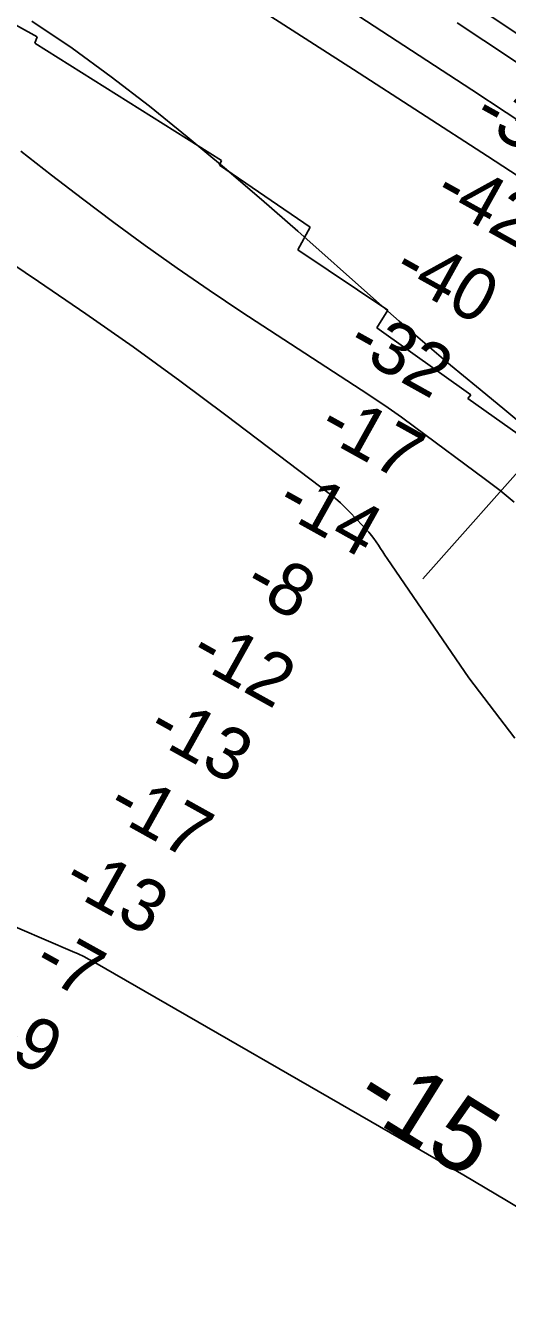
# Model space of a CAD drawing. Extents: x 3245246 to 3283090, y 806824 to 832173.
# Drawn here: x 3267417 to 3267972, y 820682 to 822143 of the extents above; entities that cross this region are included whole.
import ezdxf

# ---------------------------------------------------------------- set-up
doc = ezdxf.new("R2010")
doc.units = 0
for name, color, linetype in [('V-RIVR-RANG', 7, 'Continuous'), ('V-ROAD-CNTR', 7, 'Continuous'), ('V-RRAP-RVMT', 7, 'Continuous'), ('V-TOPO-DPTH', 7, 'Continuous'), ('V-TOPO-MINR', 7, 'Continuous'), ('V-TOPO-MINR-IDEN', 7, 'Continuous')]:
    doc.layers.add(name, color=color, linetype=linetype)

msp = doc.modelspace()

# ---------------------------------------------------------------- linework, layer by layer
at = {"layer": 'V-RIVR-RANG'}
msp.add_line((3268382.9, 822079.9), (3267874.5, 821505.6), dxfattribs=at)
at = {"layer": 'V-ROAD-CNTR'}
msp.add_spline([(3265843.1, 823432.9), (3265859, 823417.1), (3265884.4, 823393.5), (3265921.6, 823385.9), (3265988.6, 823351.1), (3266047.2, 823332.3), (3266110.9, 823317.7), (3266174.6, 823302.5), (3266237.9, 823256.1), (3266319, 823213.7), (3266446.2, 823144), (3266598.2, 823070.2), (3266698.3, 823024.2), (3266809.8, 822977.5), (3266902.8, 822954.7), (3266981.5, 822929.4), (3267047, 822922.9), (3267126.7, 822927), (3267196.8, 822934.5), (3267240.8, 822931.2), (3267315.5, 822929), (3267389.5, 822902.9), (3267472.5, 822855.3), (3267548.2, 822799.1), (3267673.2, 822703.2), (3267729.5, 822659.2), (3267800.8, 822580), (3267841.6, 822514.8), (3267890.4, 822443.6), (3267961.5, 822390.3), (3268026.2, 822347.9), (3268097.5, 822313.7), (3268226.8, 822221.5), (3268328.9, 822136.2), (3268438, 822030.2), (3268539.6, 821913.7), (3268611.4, 821855), (3268669.7, 821833), (3268741.6, 821835.2), (3268781, 821862.3), (3268824.2, 821916.6), (3268873.1, 822006.3), (3268932.5, 822098.1), (3268972.1, 822145.5), (3269019.4, 822162), (3269056, 822158.3), (3269086.7, 822138.7), (3269215.7, 821995.6), (3269467.1, 821682.5), (3269665, 821425.3), (3269890.2, 821132.3), (3269935.6, 821060.8), (3269937.8, 820947), (3269911.9, 820878.4), (3269882.4, 820803.4), (3269850.4, 820754.7), (3269820.8, 820702.9), (3269847.5, 820661.4), (3269995.3, 820504.9), (3270135.1, 820342.3), (3270215.8, 820249.2), (3270280.9, 820161.5), (3270409.8, 819983.2), (3270585.2, 819734.7), (3270723.1, 819531.2), (3270847.8, 819342.2), (3270941.2, 819194.9), (3271024.2, 819065), (3271103.7, 818956), (3271217.9, 818809.2), (3271322.1, 818665), (3271450.9, 818481.1), (3271547.8, 818329.9), (3271656.2, 818159), (3271778.9, 817965.4), (3271939, 817707.5), (3272036.6, 817466.5), (3272126.7, 817285.3), (3272211.9, 817051.1), (3272318, 816867.5), (3272429.4, 816683.2), (3272508.6, 816556.2), (3272571.6, 816398.7), (3272670.4, 816197), (3272779.9, 816022.9), (3272872.1, 815803.2), (3272964.7, 815556.6)], degree=3, dxfattribs=at)
at = {"layer": 'V-RRAP-RVMT'}
for p, q in [((3267430.4, 822130), (3267217.9, 822247.2)), ((3267430.4, 822130), (3267217.9, 822247.2)), ((3267427.5, 822122.8), (3267430.4, 822130)), ((3267427.5, 822122.8), (3267430.4, 822130)), ((3267642.5, 821987.6), (3267427.5, 822122.8)), ((3267642.5, 821987.6), (3267427.5, 822122.8)), ((3267640.3, 821982.1), (3267642.5, 821987.6)), ((3267640.3, 821982.1), (3267642.5, 821987.6)), ((3267744.7, 821910.8), (3267640.3, 821982.1)), ((3267744.7, 821910.8), (3267640.3, 821982.1)), ((3267730.5, 821884.6), (3267744.7, 821910.8)), ((3267730.5, 821884.6), (3267744.7, 821910.8)), ((3267834.1, 821815.4), (3267730.5, 821884.6)), ((3267834.1, 821815.4), (3267730.5, 821884.6)), ((3267821.5, 821794.7), (3267834.1, 821815.4)), ((3267821.5, 821794.7), (3267834.1, 821815.4)), ((3267929.5, 821717.6), (3267821.5, 821794.7)), ((3267929.5, 821717.6), (3267821.5, 821794.7)), ((3267926.1, 821713.6), (3267929.5, 821717.6)), ((3267926.1, 821713.6), (3267929.5, 821717.6)), ((3268028.2, 821640.9), (3267926.1, 821713.6)), ((3268028.2, 821640.9), (3267926.1, 821713.6))]:
    msp.add_line(p, q, dxfattribs=at)
at = {"layer": 'V-TOPO-DPTH'}
for points in [[(3267196.2, 822548.3), (3267930.8, 822068.9), (3267970.5, 822042.8), (3268010.1, 822016.4), (3268049.4, 821989.6), (3268088.6, 821962.7), (3268127.6, 821935.4), (3268166.3, 821907.8), (3268204.8, 821879.8), (3268243, 821851.5), (3268610.9, 821577), (3268659.5, 821540.4), (3268707.9, 821503.5), (3268755.9, 821466.2), (3268803.8, 821428.6), (3268851.3, 821390.6), (3268898.6, 821352.4), (3268945.6, 821313.8), (3268992.4, 821274.9), (3269285.6, 821029.5)], [(3267196.2, 822548.3), (3267930.8, 822068.9), (3267970.5, 822042.8), (3268010.1, 822016.4), (3268049.4, 821989.6), (3268088.6, 821962.7), (3268127.6, 821935.4), (3268166.3, 821907.8), (3268204.8, 821879.8), (3268243, 821851.5), (3268610.9, 821577), (3268659.5, 821540.4), (3268707.9, 821503.5), (3268755.9, 821466.2), (3268803.8, 821428.6), (3268851.3, 821390.6), (3268898.6, 821352.4), (3268945.6, 821313.8), (3268992.4, 821274.9), (3269285.6, 821029.5)], [(3269292.2, 820972.4), (3268855.5, 821325.4), (3268826.8, 821348.5), (3268797.9, 821371.5), (3268768.9, 821394.3), (3268739.8, 821416.9), (3268739, 821417.6), (3268710.1, 821439.7), (3268681.2, 821461.6), (3268652, 821483.4), (3268622.8, 821505), (3268088.4, 821896.4), (3268071.2, 821908.9), (3268054, 821921.3), (3268036.7, 821933.5), (3268019.3, 821945.6), (3268001.7, 821957.6), (3267984.2, 821969.5), (3267966.5, 821981.2), (3267948.7, 821992.8), (3267794.5, 822092.7), (3267699.2, 822153.4)], [(3267699.2, 822153.4), (3267794.5, 822092.7), (3267948.7, 821992.8), (3267966.5, 821981.2), (3267984.2, 821969.5), (3268001.7, 821957.6), (3268019.3, 821945.6), (3268036.7, 821933.5), (3268054, 821921.3), (3268071.2, 821908.9), (3268088.4, 821896.4), (3268622.8, 821505), (3268652, 821483.4), (3268681.2, 821461.6), (3268710.1, 821439.7), (3268739, 821417.6), (3268739.8, 821416.9), (3268768.9, 821394.3), (3268797.9, 821371.5), (3268826.8, 821348.5), (3268855.5, 821325.4), (3269292.2, 820972.4)], [(3267424.2, 822148.1), (3267470.5, 822117.1), (3267515.5, 822084.2), (3267559.8, 822050.2), (3267603.1, 822014.9), (3267646.1, 821979.3), (3267688.5, 821942.9), (3267730.5, 821906.1), (3267817.7, 821828.5), (3267847, 821802.7), (3267876.5, 821777.2), (3267906.3, 821752), (3267936.3, 821727.1), (3267966.4, 821702.2), (3267996.3, 821677.3)], [(3267996.3, 821677.3), (3267966.4, 821702.2), (3267936.3, 821727.1), (3267906.3, 821752), (3267876.5, 821777.2), (3267847, 821802.7), (3267817.7, 821828.5), (3267730.5, 821906.1), (3267688.5, 821942.9), (3267646.1, 821979.3), (3267603.1, 822014.9), (3267559.8, 822050.2), (3267515.5, 822084.2), (3267470.5, 822117.1), (3267424.2, 822148.1)], [(3269061.4, 821279.2), (3268997, 821333.7), (3268932.2, 821387.6), (3268867, 821441), (3268801.3, 821493.9), (3268735.2, 821546.4), (3268668.7, 821598.2), (3268601.8, 821649.6), (3268396, 821806.2), (3268337, 821850.5), (3268277.7, 821894.3), (3268217.9, 821937.5), (3268157.8, 821980.3), (3268097.3, 822022.4), (3268036.5, 822064.2), (3267975.3, 822105.4), (3267913.9, 822146.3)], [(3269061.4, 821279.2), (3268997, 821333.7), (3268932.2, 821387.6), (3268867, 821441), (3268801.3, 821493.9), (3268735.2, 821546.4), (3268668.7, 821598.2), (3268601.8, 821649.6), (3268396, 821806.2), (3268337, 821850.5), (3268277.7, 821894.3), (3268217.9, 821937.5), (3268157.8, 821980.3), (3268097.3, 822022.4), (3268036.5, 822064.2), (3267975.3, 822105.4), (3267913.9, 822146.3)], [(3267979.5, 821593.9), (3267963.3, 821607.3), (3267946.7, 821620.3), (3267864.8, 821680.8), (3267849.7, 821691.8), (3267834.4, 821702.6), (3267819, 821713.1), (3267803.5, 821723.4), (3267666, 821813.1), (3267628.5, 821838.1), (3267591.4, 821863.5), (3267554.7, 821889.6), (3267518.4, 821916.3), (3267482.5, 821943.4), (3267446.8, 821970.8), (3267411.3, 821998.5)], [(3267979.5, 821593.9), (3267963.3, 821607.3), (3267946.7, 821620.3), (3267864.8, 821680.8), (3267849.7, 821691.8), (3267834.4, 821702.6), (3267819, 821713.1), (3267803.5, 821723.4), (3267666, 821813.1), (3267628.5, 821838.1), (3267591.4, 821863.5), (3267554.7, 821889.6), (3267518.4, 821916.3), (3267482.5, 821943.4), (3267446.8, 821970.8), (3267411.3, 821998.5)], [(3267385.5, 821879.2), (3267431.7, 821848.3), (3267486.5, 821810.9), (3267540.9, 821772.8), (3267594.5, 821733.8), (3267647.7, 821694.1), (3267768, 821602.8), (3267773.9, 821598.1), (3267779.6, 821593.1), (3267785.1, 821587.9), (3267790.4, 821582.6), (3267812.1, 821559.3), (3267815.2, 821555.8), (3267818.1, 821552.3), (3267820.7, 821548.5), (3267823.3, 821544.6), (3267825.7, 821540.7), (3267828.2, 821536.8), (3267830.7, 821533), (3267833.3, 821529.1), (3267927.3, 821391.6), (3267980.3, 821322.3)], [(3267385.5, 821879.2), (3267431.7, 821848.3), (3267486.5, 821810.9), (3267540.9, 821772.8), (3267594.5, 821733.8), (3267647.7, 821694.1), (3267768, 821602.8), (3267773.9, 821598.1), (3267779.6, 821593.1), (3267785.1, 821587.9), (3267790.4, 821582.6), (3267812.1, 821559.3), (3267815.2, 821555.8), (3267818.1, 821552.3), (3267820.7, 821548.5), (3267823.3, 821544.6), (3267825.7, 821540.7), (3267828.2, 821536.8), (3267830.7, 821533), (3267833.3, 821529.1), (3267927.3, 821391.6), (3267980.3, 821322.3)]]:
    msp.add_lwpolyline(points, dxfattribs=at)
at = {"layer": 'V-TOPO-MINR'}
for points in [[(3269285.6, 821029.5), (3268992.4, 821274.9), (3268945.6, 821313.8), (3268898.6, 821352.4), (3268851.3, 821390.6), (3268803.8, 821428.6), (3268755.9, 821466.2), (3268707.9, 821503.5), (3268659.5, 821540.4), (3268610.9, 821577), (3268243, 821851.5), (3268204.8, 821879.8), (3268166.3, 821907.8), (3268127.6, 821935.4), (3268088.6, 821962.7), (3268049.4, 821989.6), (3268010.1, 822016.4), (3267970.5, 822042.8), (3267930.8, 822068.9), (3267196.2, 822548.3)], [(3269045.4, 821324.4), (3268972.1, 821386.2), (3268898.3, 821447.6), (3268824, 821508.2), (3268749.2, 821568.2), (3268673.8, 821627.6), (3268598, 821686.4), (3268471.8, 821783.3), (3268402.7, 821835.7), (3268333.1, 821887.6), (3268263, 821938.7), (3268192.4, 821989.3), (3268121.3, 822039), (3268049.9, 822088.4), (3267978, 822137.1), (3267905.8, 822185.3)], [(3269292.2, 820972.4), (3268855.5, 821325.4), (3268826.8, 821348.5), (3268797.9, 821371.5), (3268768.9, 821394.3), (3268739.8, 821416.9), (3268739, 821417.6), (3268710.1, 821439.7), (3268681.2, 821461.6), (3268652, 821483.4), (3268622.8, 821505), (3268088.4, 821896.4), (3268071.2, 821908.9), (3268054, 821921.3), (3268036.7, 821933.5), (3268019.3, 821945.6), (3268001.7, 821957.6), (3267984.2, 821969.5), (3267966.5, 821981.2), (3267948.7, 821992.8), (3267794.5, 822092.7), (3267699.2, 822153.4)], [(3267424.2, 822148.1), (3267470.5, 822117.1), (3267515.5, 822084.2), (3267559.8, 822050.2), (3267603.1, 822014.9), (3267646.1, 821979.3), (3267688.5, 821942.9), (3267730.5, 821906.1), (3267817.7, 821828.5), (3267847, 821802.7), (3267876.5, 821777.2), (3267906.3, 821752), (3267936.3, 821727.1), (3267966.4, 821702.2), (3267996.3, 821677.3)], [(3269061.4, 821279.2), (3268997, 821333.7), (3268932.2, 821387.6), (3268867, 821441), (3268801.3, 821493.9), (3268735.2, 821546.4), (3268668.7, 821598.2), (3268601.8, 821649.6), (3268396, 821806.2), (3268337, 821850.5), (3268277.7, 821894.3), (3268217.9, 821937.5), (3268157.8, 821980.3), (3268097.3, 822022.4), (3268036.5, 822064.2), (3267975.3, 822105.4), (3267913.9, 822146.3)], [(3267411.3, 821998.5), (3267446.8, 821970.8), (3267482.5, 821943.4), (3267518.4, 821916.3), (3267554.7, 821889.6), (3267591.4, 821863.5), (3267628.5, 821838.1), (3267666, 821813.1), (3267803.5, 821723.4), (3267819, 821713.1), (3267834.4, 821702.6), (3267849.7, 821691.8), (3267864.8, 821680.8), (3267946.7, 821620.3), (3267963.3, 821607.3), (3267979.5, 821593.9)], [(3267385.5, 821879.2), (3267431.7, 821848.3), (3267486.5, 821810.9), (3267540.9, 821772.8), (3267594.5, 821733.8), (3267647.7, 821694.1), (3267768, 821602.8), (3267773.9, 821598.1), (3267779.6, 821593.1), (3267785.1, 821587.9), (3267790.4, 821582.6), (3267812.1, 821559.3), (3267815.2, 821555.8), (3267818.1, 821552.3), (3267820.7, 821548.5), (3267823.3, 821544.6), (3267825.7, 821540.7), (3267828.2, 821536.8), (3267830.7, 821533), (3267833.3, 821529.1), (3267927.3, 821391.6), (3267980.3, 821322.3)], [(3267349.2, 821128.6), (3267470.9, 821076.4), (3267477.4, 821073.5), (3267483.9, 821070.4), (3267490.2, 821067.1), (3267496.5, 821063.6), (3267872.5, 820847.2), (3267921.7, 820818.6), (3267970.6, 820789.6), (3268019.3, 820760.1), (3268067.7, 820730.2), (3268141.6, 820684), (3268152.7, 820676.6)]]:
    msp.add_lwpolyline(points, dxfattribs=at)

# ---------------------------------------------------------------- texts
at = {"layer": 'V-RIVR-RANG'}
for s, p in [('-33', (3267929.7, 822031)), ('-42', (3267884.4, 821941.7)), ('-40', (3267837.2, 821853.6)), ('-32', (3267784.2, 821768.6)), ('-17', (3267751.2, 821672.5)), ('-14', (3267702.8, 821585)), ('-8', (3267665.4, 821491.4)), ('-12', (3267603.2, 821411.6)), ('-13', (3267554.1, 821324.4)), ('-17', (3267507.9, 821235.7)), ('-13', (3267456.8, 821149.7)), ('-7', (3267422.6, 821054.3)), ('-9', (3267374.2, 820966.8))]:
    msp.add_text(s, height=60, rotation=330.8837, dxfattribs=at).set_placement(p)
at = {"layer": 'V-TOPO-MINR-IDEN'}
msp.add_text('-15', height=83, rotation=328.0546, dxfattribs=at).set_placement((3267790.9, 820897.6))

doc.saveas('drawing.dxf')
